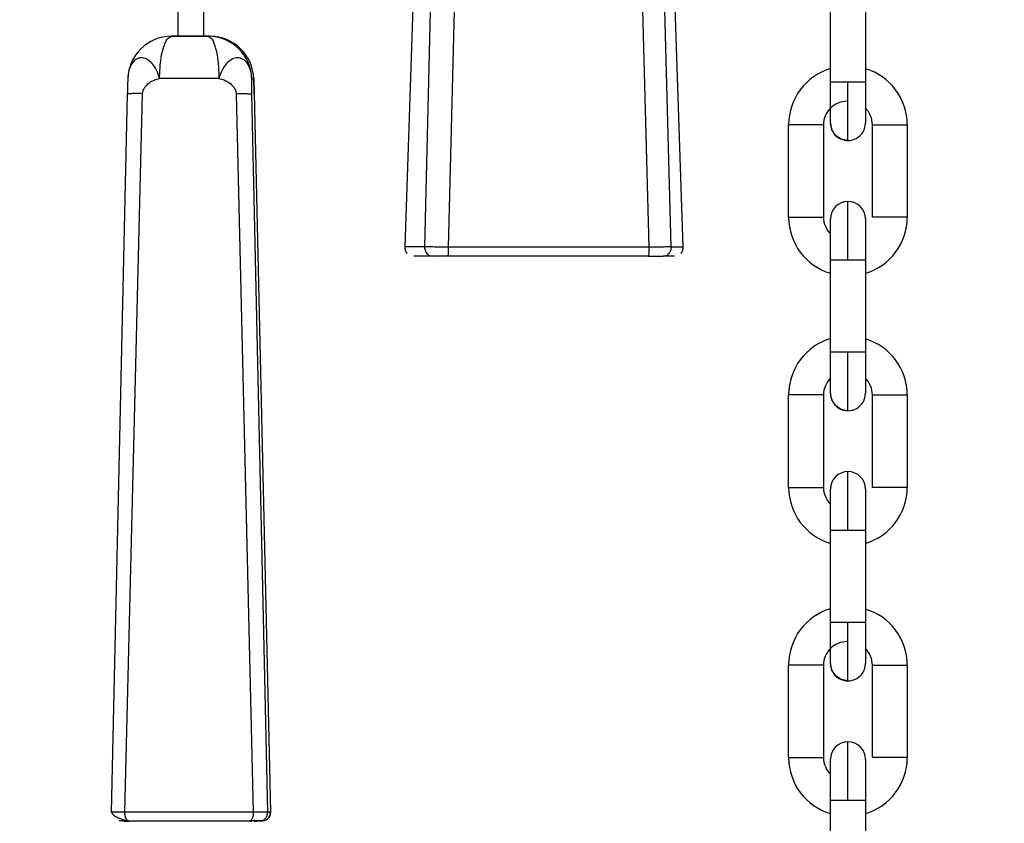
# Model space of a CAD drawing. Header units: inches. Extents: x 170 to 288, y 234 to 248.
# Tile 446 of 480: x 260.419 to 260.567, y 243.827 to 243.948. Entities that reach past the tile are written whole.
import ezdxf

# ---------------------------------------------------------------- set-up
doc = ezdxf.new("R2010")
doc.units = ezdxf.units.IN
doc.header["$LTSCALE"] = 0.25
doc.header["$MEASUREMENT"] = 0
doc.layers.add('ANNOTATIONS', color=1, linetype='Continuous')
doc.layers.add('STANDARD Z GUIDE MOTOR RH', color=7, linetype='Continuous')
doc.styles.add('ARIAL', font='arial.ttf', dxfattribs={"height": 0.09375})
doc.dimstyles.new('STANDARD$0', dxfattribs={"dimtxt": 0.09375, "dimasz": 0.09375, "dimexe": 0.03125, "dimexo": 0.046875, "dimgap": 0.09, "dimtad": 0, "dimtih": 1, "dimtoh": 1, "dimdec": 4, "dimzin": 0, "dimdsep": 46, "dimtxsty": 'ARIAL', "dimcen": 0.09, "dimadec": 0, "dimazin": 0, "dimtfac": 1, "dimtdec": 4, "dimtofl": 0, "dimtmove": 0, "dimatfit": 1, "dimfxl": 1, "dimtolj": 1, "dimtzin": 0, "dimarcsym": 0})

# ---------------------------------------------------------------- blocks, each defined once
blk = doc.blocks.new('*D53')
at = {"layer": 'ANNOTATIONS', "color": 0, "lineweight": -2, "transparency": 16777216}
for p, q in [((259.7476886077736, 244.1437778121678), (261.4626251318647, 244.1437778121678)), ((261.4313751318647, 244.0500278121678), (261.4313751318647, 242.3590412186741)), ((261.4313751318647, 240.2331944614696), (261.4313751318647, 241.9241810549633)), ((260.153938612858, 240.1394444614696), (261.4626251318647, 240.1394444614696))]:
    blk.add_line(p, q, dxfattribs=at)
at = {"layer": 'ANNOTATIONS', "color": 0, "transparency": 16777216}
for points in [[(261.4157501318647, 244.0500278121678), (261.4470001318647, 244.0500278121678), (261.4313751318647, 244.1437778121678)], [(261.4157501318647, 240.2331944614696), (261.4470001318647, 240.2331944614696), (261.4313751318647, 240.1394444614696)]]:
    blk.add_solid(points, dxfattribs=at)
at = {"layer": 'defpoints', "color": 0, "transparency": 16777216}
for p in [(259.7008136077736, 244.1437778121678), (261.4313751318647, 244.1437778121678), (260.107063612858, 240.1394444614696)]:
    blk.add_point(p, dxfattribs=at)
at = {"layer": 'ANNOTATIONS', "color": 0, "transparency": 16777216, "insert": (261.4313751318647, 242.1416111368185), "char_height": 0.09375, "attachment_point": 5, "style": 'ARIAL'}
blk.add_mtext('\\A1;OPENING \\PHEIGHT', dxfattribs=at)

msp = doc.modelspace()

# ---------------------------------------------------------------- linework, layer by layer
at = {"layer": 'STANDARD Z GUIDE MOTOR RH'}
for p, q in [((260.4429880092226, 244.1195569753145), (260.4429853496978, 243.9458712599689)), ((260.4469223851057, 243.9458712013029), (260.4469249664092, 244.1180291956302)), ((260.4808338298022, 244.0245746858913), (260.4771521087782, 243.914163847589)), ((260.5190538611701, 243.9141632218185), (260.5153755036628, 244.0245741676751)), ((260.4827072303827, 244.0222837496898), (260.4801329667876, 243.9141636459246)), ((260.4837479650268, 243.9141489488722), (260.4864391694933, 244.0222410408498)), ((260.5109115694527, 244.0222406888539), (260.5138918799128, 243.9141485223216)), ((260.5172487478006, 243.9141631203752), (260.5143587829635, 244.0222832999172)), ((260.5412029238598, 243.9389764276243), (260.5412031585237, 243.9528871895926)), ((260.5464525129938, 243.9528870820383), (260.5464522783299, 243.93897632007)), ((260.4420435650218, 243.9458711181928), (260.4423269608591, 243.9458714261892)), ((260.4423269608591, 243.9458714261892), (260.4429894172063, 243.9458714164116)), ((260.4475782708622, 243.9458711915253), (260.4469194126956, 243.9458712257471)), ((260.4469223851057, 243.9458713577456), (260.4478641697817, 243.9458713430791)), ((260.447864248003, 243.9458713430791), (260.4475807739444, 243.9458710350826)), ((260.4544235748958, 243.9394553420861), (260.4541401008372, 243.9394550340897)), ((260.4354075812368, 243.9371945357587), (260.4329651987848, 243.8291024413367)), ((260.435038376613, 243.8291169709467), (260.437697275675, 243.9372370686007)), ((260.451776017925, 243.9372368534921), (260.454356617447, 243.8291166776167)), ((260.4565254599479, 243.8291020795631), (260.4541641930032, 243.9371942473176)), ((260.4544978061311, 243.9372955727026), (260.4569390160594, 243.8291025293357)), ((260.5349032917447, 243.9186457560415), (260.5349035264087, 243.9325565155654)), ((260.5401528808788, 243.9325564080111), (260.5401526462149, 243.9186456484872)), ((260.5475016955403, 243.9186454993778), (260.5475020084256, 243.9325562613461)), ((260.5527513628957, 243.9325561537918), (260.5527510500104, 243.9186453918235)), ((260.5138918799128, 243.9141485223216), (260.4837479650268, 243.9141489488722)), ((260.5138120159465, 243.9128070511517), (260.4836681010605, 243.9128074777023)), ((260.5412020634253, 243.898315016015), (260.5412023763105, 243.9122257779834)), ((260.5464517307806, 243.9122256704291), (260.5464514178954, 243.8983149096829)), ((260.5349024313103, 243.8779843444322), (260.5349027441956, 243.8918951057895)), ((260.5401520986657, 243.8918949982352), (260.5401517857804, 243.8779842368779)), ((260.5475008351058, 243.8779840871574), (260.5475011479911, 243.8918948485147)), ((260.5527505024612, 243.8918947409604), (260.5527501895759, 243.8779839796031)), ((260.5412012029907, 243.8576536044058), (260.541201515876, 243.8715643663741)), ((260.5464508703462, 243.8715642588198), (260.5464505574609, 243.8576534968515)), ((260.5349016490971, 243.8373229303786), (260.5349018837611, 243.8512336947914)), ((260.5401512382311, 243.8512335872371), (260.5401509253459, 243.8373228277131)), ((260.5475000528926, 243.8373226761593), (260.5475002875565, 243.8512334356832)), ((260.5527496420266, 243.8512333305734), (260.5527494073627, 243.837322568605)), ((260.5412008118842, 243.8348053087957), (260.5412008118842, 243.8370708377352)), ((260.5412004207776, 243.8169921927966), (260.5412007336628, 243.8309029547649)), ((260.5464500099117, 243.8309028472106), (260.5464497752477, 243.8169920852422)), ((260.4330478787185, 243.829107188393), (260.4329652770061, 243.8291024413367)), ((260.4569390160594, 243.8291025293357), (260.4565254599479, 243.8291020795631)), ((260.4346906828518, 243.8277613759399), (260.4342008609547, 243.8278602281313)), ((260.4349416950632, 243.8277609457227), (260.4353094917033, 243.8277613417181)), ((260.4350414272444, 243.8277609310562), (260.4349416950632, 243.8277609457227)), ((260.4355368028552, 243.8277613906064), (260.4350903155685, 243.8277613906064)), ((260.4353094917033, 243.8277613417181), (260.4355453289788, 243.8278075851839)), ((260.453988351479, 243.8278561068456), (260.4537678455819, 243.8277605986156)), ((260.4537690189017, 243.8277611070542), (260.4541518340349, 243.8277610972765)), ((260.4548634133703, 243.827761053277), (260.4549625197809, 243.8277610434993)), ((260.4552135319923, 243.8277606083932), (260.4557045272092, 243.8278596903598)), ((260.4556270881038, 243.8277610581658), (260.4552135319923, 243.8277606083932))]:
    msp.add_line(p, q, dxfattribs=at)
at = {"layer": 'STANDARD Z GUIDE MOTOR RH', "flags": 128}
for points in [[(260.4429853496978, 243.9458712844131), (260.4425430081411, 243.9458712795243), (260.4423294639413, 243.9458712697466), (260.4425154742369, 243.9458712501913), (260.4430726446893, 243.9458712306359), (260.4439163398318, 243.9458712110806), (260.4449178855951, 243.9458711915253), (260.4459249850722, 243.9458711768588), (260.4467841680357, 243.9458711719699), (260.4473647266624, 243.9458711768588), (260.4475782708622, 243.9458711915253)], [(260.4429853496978, 243.9458712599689), (260.4431450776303, 243.9458712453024), (260.4435799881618, 243.9458712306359), (260.4442240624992, 243.9458712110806), (260.4449792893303, 243.9458712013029), (260.4457306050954, 243.9458711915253), (260.4463636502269, 243.9458711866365), (260.4467821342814, 243.9458711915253), (260.4469223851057, 243.9458712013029)], [(260.5412027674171, 243.9328083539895), (260.5412027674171, 243.9338479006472), (260.5412028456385, 243.9346149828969), (260.5412028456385, 243.9377731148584), (260.5412029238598, 243.9389764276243)], [(260.5438275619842, 243.9389764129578), (260.542823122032, 243.9389764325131), (260.541971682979, 243.9389764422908), (260.5414027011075, 243.9389764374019), (260.5412029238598, 243.9389764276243)], [(260.5438274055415, 243.9301836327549), (260.5438274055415, 243.931665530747), (260.5438274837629, 243.9327590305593), (260.5438274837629, 243.9356116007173), (260.5438275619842, 243.9372610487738), (260.5438275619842, 243.9389764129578)], [(260.5464522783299, 243.93897632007), (260.5462524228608, 243.9389763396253), (260.5456835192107, 243.9389763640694), (260.5448320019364, 243.9389763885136), (260.5438275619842, 243.9389764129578)], [(260.5464522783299, 243.93897632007), (260.5464522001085, 243.9377730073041), (260.5464522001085, 243.935549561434), (260.5464521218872, 243.9346148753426), (260.5464521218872, 243.932808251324)], [(260.5401528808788, 243.9325564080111), (260.5399531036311, 243.9325564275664), (260.5393841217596, 243.9325564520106), (260.5385326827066, 243.9325564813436), (260.5365238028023, 243.9325565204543), (260.5356722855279, 243.9325565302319), (260.5351033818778, 243.9325565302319), (260.5349035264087, 243.9325565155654)], [(260.5438274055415, 243.9301836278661), (260.5428229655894, 243.9303834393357), (260.5419714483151, 243.9309524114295), (260.5414025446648, 243.9318039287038), (260.5412027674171, 243.9328083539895)], [(260.5475020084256, 243.9325562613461), (260.5477017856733, 243.9325562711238), (260.5482707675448, 243.9325562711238), (260.5491222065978, 243.9325562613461), (260.5501266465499, 243.9325562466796), (260.5511310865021, 243.9325562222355), (260.5519826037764, 243.9325561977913), (260.5525515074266, 243.9325561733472), (260.5527513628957, 243.9325561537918)], [(260.543827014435, 243.9122257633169), (260.5438270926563, 243.913941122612), (260.5438270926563, 243.9171106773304), (260.5438271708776, 243.9184430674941), (260.5438271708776, 243.9210182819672)], [(260.5349032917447, 243.9186457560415), (260.5351030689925, 243.9186457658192), (260.535672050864, 243.9186457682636), (260.536523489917, 243.9186457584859), (260.5375279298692, 243.918645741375), (260.5385323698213, 243.9186457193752), (260.5393838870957, 243.9186456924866), (260.5399527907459, 243.9186456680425), (260.5401526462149, 243.9186456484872)], [(260.5412023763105, 243.9122257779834), (260.5412023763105, 243.9145861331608), (260.5412024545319, 243.9156524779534), (260.5412024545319, 243.9183936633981)], [(260.546451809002, 243.9183935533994), (260.546451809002, 243.915652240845), (260.5464517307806, 243.9145858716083), (260.5464517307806, 243.9122254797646)], [(260.5527510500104, 243.9186453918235), (260.5525512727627, 243.9186454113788), (260.5519822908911, 243.918645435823), (260.5511307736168, 243.9186454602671), (260.5501263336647, 243.9186454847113), (260.5491219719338, 243.9186455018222), (260.5482704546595, 243.9186455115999), (260.547701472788, 243.9186455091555), (260.5475016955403, 243.9186454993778)], [(260.546451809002, 243.9156523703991), (260.5464517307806, 243.9145860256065)], [(260.5412023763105, 243.9122257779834), (260.5414021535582, 243.9122257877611), (260.5419711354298, 243.9122257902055), (260.5428225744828, 243.9122257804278), (260.543827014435, 243.9122257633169)], [(260.543827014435, 243.9122257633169), (260.5448314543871, 243.9122257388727), (260.5456829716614, 243.9122257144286), (260.5462518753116, 243.9122256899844), (260.5464517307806, 243.9122256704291)], [(260.5412019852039, 243.8921469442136), (260.5412019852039, 243.8959546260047), (260.5412020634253, 243.8971117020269), (260.5412020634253, 243.898315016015)], [(260.543826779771, 243.8983150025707), (260.5428223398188, 243.8983150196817), (260.5419708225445, 243.8983150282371), (260.541401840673, 243.8983150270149), (260.5412020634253, 243.898315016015)], [(260.543826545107, 243.8895222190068), (260.543826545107, 243.8901915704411), (260.5438266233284, 243.8910041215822), (260.5438266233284, 243.8934300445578), (260.5438267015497, 243.8949501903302), (260.5438267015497, 243.8965996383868), (260.543826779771, 243.8983150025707)], [(260.5464514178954, 243.8983149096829), (260.5462516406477, 243.898314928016), (260.5456826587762, 243.8983149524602), (260.5448311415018, 243.8983149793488), (260.543826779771, 243.8983150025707)], [(260.5464514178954, 243.8983149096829), (260.5464514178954, 243.8971115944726), (260.5464513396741, 243.8959545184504), (260.5464513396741, 243.8931863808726), (260.5464512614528, 243.8926163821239), (260.5464512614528, 243.8921468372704)], [(260.5401520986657, 243.8918949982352), (260.5399522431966, 243.8918950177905), (260.5393833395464, 243.8918950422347), (260.5385318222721, 243.8918950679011), (260.5375273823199, 243.891895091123), (260.5365230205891, 243.891895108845), (260.5356715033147, 243.8918951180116), (260.5351025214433, 243.8918951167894), (260.5349027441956, 243.8918951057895)], [(260.543826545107, 243.8895222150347), (260.5428221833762, 243.8897220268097), (260.5419706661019, 243.8902910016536), (260.5414016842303, 243.8911425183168), (260.5412019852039, 243.892146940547)], [(260.5475011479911, 243.8918948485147), (260.5477009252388, 243.8918948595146), (260.5482699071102, 243.8918948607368), (260.5491214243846, 243.8918948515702), (260.5501258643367, 243.8918948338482), (260.5511302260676, 243.8918948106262), (260.5519817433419, 243.8918947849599), (260.5525507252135, 243.8918947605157), (260.5527505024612, 243.8918947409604)], [(260.5438262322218, 243.8715643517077), (260.5438262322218, 243.8749291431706), (260.5438263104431, 243.8764492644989), (260.5438263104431, 243.8788751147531), (260.5438263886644, 243.879687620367), (260.5438263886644, 243.880356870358)], [(260.5349024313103, 243.8779843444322), (260.535102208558, 243.8779843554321), (260.5356711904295, 243.8779843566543), (260.5365227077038, 243.8779843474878), (260.537527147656, 243.8779843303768), (260.5385315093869, 243.8779843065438), (260.5393830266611, 243.8779842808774), (260.5399520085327, 243.8779842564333), (260.5401517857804, 243.8779842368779)], [(260.5412015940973, 243.8766927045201), (260.5412016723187, 243.8772627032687), (260.5412016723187, 243.8777322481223)], [(260.5464510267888, 243.877732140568), (260.5464510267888, 243.8776136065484), (260.5464509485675, 243.8772625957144), (260.5464509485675, 243.873924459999), (260.5464508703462, 243.8727673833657)], [(260.5527501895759, 243.8779839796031), (260.5525504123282, 243.8779839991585), (260.5519814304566, 243.8779840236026), (260.5511299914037, 243.877984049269), (260.5501255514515, 243.8779840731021), (260.5491211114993, 243.8779840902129), (260.548269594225, 243.8779840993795), (260.5477006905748, 243.8779840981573), (260.5475008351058, 243.8779840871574)], [(260.541201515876, 243.8715643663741), (260.541201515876, 243.8727676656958), (260.5412015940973, 243.8739247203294), (260.5412015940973, 243.8766927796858), (260.5412016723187, 243.8772627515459)], [(260.5464510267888, 243.8776136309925), (260.5464509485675, 243.8772626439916)], [(260.5464509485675, 243.8739246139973), (260.5464508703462, 243.8727675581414), (260.5464508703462, 243.8715642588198)], [(260.541201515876, 243.8715643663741), (260.5414012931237, 243.871564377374), (260.5419702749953, 243.8715643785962), (260.5428217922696, 243.8715643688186), (260.5438262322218, 243.8715643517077)], [(260.5438262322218, 243.8715643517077), (260.5448305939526, 243.8715643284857), (260.5456821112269, 243.8715643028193), (260.5462510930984, 243.8715642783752), (260.5464508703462, 243.8715642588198)], [(260.5412011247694, 243.8514855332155), (260.5412011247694, 243.8532921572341), (260.5412012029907, 243.8542268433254), (260.5412012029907, 243.8576536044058)], [(260.5438259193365, 243.8576535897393), (260.5428214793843, 243.8576536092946), (260.54196996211, 243.8576536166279), (260.5414010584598, 243.8576536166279), (260.5412012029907, 243.8576536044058)], [(260.5438257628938, 243.8488608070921), (260.5438257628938, 243.8514362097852), (260.5438258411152, 243.8527686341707), (260.5438258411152, 243.8559382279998), (260.5438259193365, 243.8576535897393)], [(260.5464505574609, 243.8576534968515), (260.5462507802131, 243.8576535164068), (260.5456817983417, 243.857653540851), (260.5448303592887, 243.8576535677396), (260.5438259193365, 243.8576535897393)], [(260.5464505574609, 243.8576534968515), (260.5464505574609, 243.8552931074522), (260.5464504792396, 243.8542267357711), (260.5464504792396, 243.8514854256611)], [(260.5401512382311, 243.8512335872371), (260.5399514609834, 243.8512336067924), (260.5393824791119, 243.8512336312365), (260.5385309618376, 243.8512336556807), (260.5375266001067, 243.8512336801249), (260.5365221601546, 243.8512336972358), (260.5356706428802, 243.8512337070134), (260.5351016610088, 243.851233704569), (260.5349018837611, 243.8512336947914)], [(260.5438257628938, 243.8488608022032), (260.5428213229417, 243.8490606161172), (260.5419698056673, 243.8496295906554), (260.5414009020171, 243.8504811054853), (260.5412011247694, 243.8514855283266)], [(260.5475002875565, 243.8512334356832), (260.5477001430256, 243.8512334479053), (260.5482690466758, 243.8512334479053), (260.5491205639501, 243.8512334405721), (260.5501250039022, 243.8512334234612), (260.5511294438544, 243.851233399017), (260.5519808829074, 243.8512333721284), (260.5525498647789, 243.8512333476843), (260.5527496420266, 243.8512333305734)], [(260.5438253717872, 243.8309029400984), (260.5438253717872, 243.8326182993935), (260.5438254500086, 243.8342677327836), (260.5438254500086, 243.8357878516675), (260.5438255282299, 243.8371202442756), (260.5438255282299, 243.8396954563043)], [(260.5349016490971, 243.8373229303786), (260.5351014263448, 243.8373229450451), (260.535670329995, 243.8373229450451), (260.5365218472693, 243.8373229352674), (260.5375262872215, 243.8373229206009), (260.5385307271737, 243.8373228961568), (260.5393822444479, 243.8373228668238), (260.5399511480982, 243.8373228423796), (260.5401509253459, 243.8373228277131)], [(260.5464501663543, 243.8370707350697), (260.5464501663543, 243.8352642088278), (260.546450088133, 243.8343295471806), (260.546450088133, 243.83210614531), (260.5464500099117, 243.8309028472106)], [(260.5527494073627, 243.837322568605), (260.552549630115, 243.8373225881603), (260.5519806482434, 243.8373226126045), (260.5511291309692, 243.8373226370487), (260.550124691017, 243.8373226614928), (260.5491203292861, 243.8373226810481), (260.5482688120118, 243.837322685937), (260.5476998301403, 243.837322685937), (260.5475000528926, 243.8373226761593)], [(260.5412007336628, 243.8309029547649), (260.5412007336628, 243.8343296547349), (260.5412008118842, 243.8352643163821)], [(260.5464501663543, 243.8352641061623), (260.546450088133, 243.834329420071)], [(260.546450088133, 243.8321059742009), (260.5464500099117, 243.8309026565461)], [(260.5412007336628, 243.8309029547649), (260.5414005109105, 243.8309029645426), (260.5419694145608, 243.8309029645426), (260.5428209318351, 243.8309029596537), (260.5438253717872, 243.8309029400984)], [(260.5438253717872, 243.8309029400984), (260.5448298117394, 243.8309029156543), (260.5456813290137, 243.8309028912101), (260.546250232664, 243.8309028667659), (260.5464500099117, 243.8309028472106)]]:
    msp.add_lwpolyline(points, dxfattribs=at)
at = {"layer": 'STANDARD Z GUIDE MOTOR RH'}
for centre, radius, start, end in [((260.4420437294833, 243.9393097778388), 0.006561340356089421, 90.00143613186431, 178.7289943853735), ((260.4475804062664, 243.9393097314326), 0.006561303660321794, 1.268941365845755, 89.99678929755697), ((260.4478637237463, 243.9393098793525), 0.006561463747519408, 1.270308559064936, 89.99542210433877), ((260.5436970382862, 243.9325777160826), 0.00879265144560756, 106.4727034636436, 179.9985925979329), ((260.5439586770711, 243.9325563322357), 0.008792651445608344, 359.9988299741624, 73.52471909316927), ((260.5436962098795, 243.9325563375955), 0.003543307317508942, 89.99882997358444, 179.9988299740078), ((260.5439586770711, 243.9325563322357), 0.003543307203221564, 359.9988299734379, 45.27411383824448), ((260.5438274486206, 243.9328083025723), 0.002624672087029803, 179.9988299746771, 359.9994094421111), ((260.5438271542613, 243.9183936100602), 0.002624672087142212, 359.979854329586, 179.9798341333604), ((260.5436959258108, 243.9186455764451), 0.008792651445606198, 179.9988299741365, 253.5247191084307), ((260.5436959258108, 243.9186455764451), 0.0035433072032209, 179.9988299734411, 225.2742543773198), ((260.5439583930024, 243.9186455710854), 0.008792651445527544, 286.4729408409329, 359.998829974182), ((260.5436970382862, 243.8919377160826), 0.00879265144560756, 106.4727034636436, 179.9985925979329), ((260.5439578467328, 243.891894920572), 0.00879265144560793, 359.9988299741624, 73.52471910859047), ((260.5436953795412, 243.8918949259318), 0.003543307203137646, 134.7239359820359, 179.998829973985), ((260.5439578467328, 243.891894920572), 0.003543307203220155, 359.9988299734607, 45.2739186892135), ((260.5438266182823, 243.8921468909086), 0.002624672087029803, 179.9988299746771, 359.9994094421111), ((260.543826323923, 243.8777321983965), 0.002624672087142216, 359.979854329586, 179.9798341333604), ((260.5436950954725, 243.8779841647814), 0.008792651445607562, 179.9988299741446, 253.5247191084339), ((260.5436950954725, 243.8779841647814), 0.003543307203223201, 179.9988299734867, 225.2742022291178), ((260.543957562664, 243.8779841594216), 0.00879265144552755, 286.4729408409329, 359.998829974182), ((260.5436970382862, 243.8512977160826), 0.00879265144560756, 106.4727034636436, 179.9985925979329), ((260.5439570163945, 243.8512335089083), 0.00879265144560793, 359.9988299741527, 73.52471910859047), ((260.5436945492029, 243.851233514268), 0.003543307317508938, 89.99882997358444, 179.998829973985), ((260.5439570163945, 243.8512335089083), 0.003543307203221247, 359.9988299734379, 45.2739186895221), ((260.543825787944, 243.8514854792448), 0.002624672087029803, 179.9988299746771, 359.9994094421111), ((260.5438254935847, 243.8370707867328), 0.002624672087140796, 359.979854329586, 179.9798341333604), ((260.5436942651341, 243.8373227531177), 0.008792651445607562, 179.9988299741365, 253.5247191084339), ((260.5436942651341, 243.8373227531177), 0.003543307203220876, 179.9988299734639, 225.2739186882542), ((260.5439567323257, 243.8373227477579), 0.00879265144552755, 286.4729408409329, 359.998829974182)]:
    msp.add_arc(centre, radius, start, end, dxfattribs=at)
for points, knots in [([(260.440261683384, 243.9395278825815), (260.4402927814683, 243.9403336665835), (260.4403574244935, 243.9420086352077), (260.4407740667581, 243.9441404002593), (260.4413668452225, 243.9456015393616), (260.4418238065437, 243.9457835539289), (260.4420436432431, 243.9458711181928)], [0, 0, 0, 0, 0.2405318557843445, 0.4999892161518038, 0.7594529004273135, 0.9999999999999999, 0.9999999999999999, 0.9999999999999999, 0.9999999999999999]), ([(260.447580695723, 243.9458710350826), (260.4466553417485, 243.9458710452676), (260.4448046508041, 243.9458710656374), (260.4429639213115, 243.9458711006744), (260.4420435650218, 243.9458711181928)], [0, 0, 0, 0, 0.5000045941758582, 1, 1, 1, 1]), ([(260.447580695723, 243.9458710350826), (260.4477791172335, 243.9457834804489), (260.4481915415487, 243.9456014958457), (260.4487266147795, 243.9441401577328), (260.4491025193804, 243.9420085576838), (260.4491608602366, 243.9403335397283), (260.4491889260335, 243.9395277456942)], [0, 0, 0, 0, 0.2405563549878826, 0.5000026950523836, 0.7594683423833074, 1, 1, 1, 1]), ([(260.4402615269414, 243.9395278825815), (260.4401241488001, 243.9399605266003), (260.439849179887, 243.9408264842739), (260.439142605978, 243.9418357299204), (260.4383378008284, 243.9424937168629), (260.4374825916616, 243.942714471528), (260.4366924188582, 243.9424741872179), (260.4362147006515, 243.9419716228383), (260.4359545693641, 243.9415329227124), (260.4358001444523, 243.9412101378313), (260.4355706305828, 243.9405458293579), (260.4355186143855, 243.9398910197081), (260.4354840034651, 243.939455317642)], [0, 0, 0, 0, 0.1248927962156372, 0.2499788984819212, 0.3748537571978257, 0.4998224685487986, 0.6247163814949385, 0.7496082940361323, 0.7712831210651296, 0.8123191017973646, 0.8751195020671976, 1, 1, 1, 1]), ([(260.4541401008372, 243.9394550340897), (260.4541007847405, 243.9398901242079), (260.4540288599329, 243.940686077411), (260.4537290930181, 243.9413863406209), (260.4533668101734, 243.9419713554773), (260.452868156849, 243.9424739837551), (260.4520479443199, 243.9427142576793), (260.451163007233, 243.9424934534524), (260.4503335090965, 243.9418356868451), (260.4496080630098, 243.9408262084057), (260.4493286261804, 243.9399603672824), (260.4491890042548, 243.9395277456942)], [0, 0, 0, 0, 0.1249220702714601, 0.2285322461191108, 0.250213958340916, 0.3751232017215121, 0.5000595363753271, 0.6250478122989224, 0.7499662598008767, 0.8750694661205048, 1, 1, 1, 1]), ([(260.4354840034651, 243.939455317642), (260.4354786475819, 243.9393628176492), (260.4354676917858, 243.9391736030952), (260.4354474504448, 243.9386280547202), (260.4354264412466, 243.9379668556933), (260.4354137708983, 243.9374480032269), (260.4354075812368, 243.9371945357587)], [0, 0, 0, 0, 0.2457136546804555, 0.5026227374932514, 0.7570235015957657, 1, 1, 1, 1]), ([(260.437697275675, 243.9372370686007), (260.4376972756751, 243.9372370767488), (260.4376972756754, 243.9372371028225), (260.4376972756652, 243.9372371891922), (260.4376972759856, 243.9372375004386), (260.4376972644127, 243.9372386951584), (260.4376976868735, 243.9372433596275), (260.4376977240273, 243.9372618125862), (260.4377021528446, 243.9373345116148), (260.4377334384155, 243.937622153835), (260.4379062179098, 243.9380484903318), (260.4382814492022, 243.9385244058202), (260.4387819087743, 243.938938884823), (260.4394496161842, 243.9393161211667), (260.4399826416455, 243.9394551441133), (260.4402615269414, 243.9395278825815)], [0, 0, 0, 0, 6.447421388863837e-06, 2.063174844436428e-05, 6.834266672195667e-05, 0.0002527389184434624, 0.0009657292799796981, 0.003768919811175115, 0.01485593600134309, 0.05857436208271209, 0.2323597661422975, 0.3701028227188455, 0.5478374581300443, 0.7634231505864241, 1, 1, 1, 1]), ([(260.4491884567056, 243.9395276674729), (260.4476967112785, 243.9395276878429), (260.4447132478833, 243.9395277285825), (260.4417458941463, 243.9395277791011), (260.4402622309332, 243.9395278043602)], [0, 0, 0, 0, 0.5000046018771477, 1, 1, 1, 1]), ([(260.4491890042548, 243.9395277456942), (260.449470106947, 243.9394550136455), (260.4500073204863, 243.939316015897), (260.45068128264, 243.9389386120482), (260.4511866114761, 243.9385243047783), (260.4515654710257, 243.9380481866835), (260.4517399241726, 243.9376221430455), (260.4517710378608, 243.9373341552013), (260.4517756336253, 243.9372616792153), (260.451775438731, 243.9372430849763), (260.4517761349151, 243.937238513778), (260.4517758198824, 243.9372372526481), (260.4517760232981, 243.9372369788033), (260.451776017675, 243.9372368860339), (260.4517760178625, 243.9372368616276), (260.451776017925, 243.9372368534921)], [0, 0, 0, 0, 0.2366011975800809, 0.452167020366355, 0.6299274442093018, 0.7676537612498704, 0.9414240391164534, 0.9851427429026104, 0.9962285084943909, 0.9990323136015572, 0.9997443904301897, 0.9999274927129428, 0.9999806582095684, 0.9999935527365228, 1, 1, 1, 1]), ([(260.4541641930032, 243.9371942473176), (260.4541591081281, 243.9374477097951), (260.4541486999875, 243.9379665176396), (260.4541403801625, 243.9386277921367), (260.4541362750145, 243.9391733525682), (260.4541388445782, 243.9393625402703), (260.4541401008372, 243.9394550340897)], [0, 0, 0, 0, 0.2429836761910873, 0.4973589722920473, 0.7542589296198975, 1, 1, 1, 1]), ([(260.4545007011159, 243.9371763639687), (260.454494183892, 243.9374449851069), (260.4544808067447, 243.9379963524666), (260.4544579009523, 243.9387144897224), (260.4544374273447, 243.9392742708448), (260.4544237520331, 243.9395127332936), (260.454418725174, 243.939600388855)], [0, 0, 0, 0, 0.2666727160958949, 0.5473680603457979, 0.8336186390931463, 1, 1, 1, 1]), ([(260.4544235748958, 243.9394553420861), (260.4544289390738, 243.9393628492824), (260.4544399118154, 243.9391736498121), (260.454460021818, 243.9386281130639), (260.4544810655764, 243.9379669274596), (260.454493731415, 243.9374480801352), (260.4544999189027, 243.9371946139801)], [0, 0, 0, 0, 0.2457139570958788, 0.5026223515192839, 0.7570221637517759, 1, 1, 1, 1]), ([(260.4376971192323, 243.9372382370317), (260.4373734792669, 243.9372407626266), (260.4367123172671, 243.9372459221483), (260.4359722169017, 243.9372392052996), (260.4354849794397, 243.9372226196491), (260.4354330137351, 243.9372039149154), (260.4354075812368, 243.937194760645)], [0, 0, 0, 0, 0.2447562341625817, 0.5000109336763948, 0.7553007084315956, 0.9999999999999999, 0.9999999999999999, 0.9999999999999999, 0.9999999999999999]), ([(260.4517760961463, 243.9372380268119), (260.4521115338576, 243.9372405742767), (260.4527824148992, 243.937245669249), (260.4535380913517, 243.9372388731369), (260.4540533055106, 243.9372224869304), (260.4541272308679, 243.9372038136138), (260.4541641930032, 243.9371944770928)], [0, 0, 0, 0, 0.2500218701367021, 0.5000479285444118, 0.7500276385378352, 1, 1, 1, 1]), ([(260.4771508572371, 243.9141638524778), (260.4771640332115, 243.9139943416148), (260.4771843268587, 243.9137332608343), (260.4773433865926, 243.9134130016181), (260.4774632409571, 243.9132734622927), (260.4775238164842, 243.9132029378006)], [0, 0, 0, 0, 0.4779615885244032, 0.7361568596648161, 1, 1, 1, 1]), ([(260.4801329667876, 243.9141636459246), (260.4793912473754, 243.9141636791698), (260.4779078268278, 243.9141637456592), (260.4770695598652, 243.9141638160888), (260.4772257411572, 243.9141638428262), (260.4772535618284, 243.914163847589)], [0, 0, 0, 0, 0.4511193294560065, 0.9022275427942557, 1, 1, 1, 1]), ([(260.4837479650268, 243.9141489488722), (260.4833712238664, 243.9141519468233), (260.4826291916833, 243.9141578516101), (260.4816019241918, 243.9141629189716), (260.4807314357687, 243.9141653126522), (260.4803302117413, 243.914164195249), (260.4801329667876, 243.9141636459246)], [0, 0, 0, 0, 0.261990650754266, 0.5160187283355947, 0.7620709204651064, 0.9999999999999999, 0.9999999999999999, 0.9999999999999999, 0.9999999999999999]), ([(260.4801329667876, 243.9141636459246), (260.480143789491, 243.9139948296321), (260.4801604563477, 243.9137348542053), (260.4802974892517, 243.9134187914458), (260.4804426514, 243.9132003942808), (260.480625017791, 243.9130240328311), (260.4808913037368, 243.9128538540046), (260.4811135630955, 243.9128257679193), (260.4812578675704, 243.9128075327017)], [0, 0, 0, 0, 0.2390277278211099, 0.3681003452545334, 0.5000565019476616, 0.6320004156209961, 0.7610719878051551, 1, 1, 1, 1]), ([(260.4836681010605, 243.9128074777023), (260.483678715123, 243.9128277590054), (260.4836999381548, 243.9128683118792), (260.4837265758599, 243.913180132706), (260.4837449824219, 243.9136245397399), (260.4837469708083, 243.9139741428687), (260.4837479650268, 243.9141489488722)], [0, 0, 0, 0, 0.2500577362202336, 0.4999954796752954, 0.7499913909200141, 1, 1, 1, 1]), ([(260.5138918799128, 243.9141485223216), (260.5138908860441, 243.9139737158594), (260.5138888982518, 243.9136240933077), (260.5138704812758, 243.9131795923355), (260.5138438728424, 243.9128680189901), (260.5138226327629, 243.912827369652), (260.5138120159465, 243.9128070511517)], [0, 0, 0, 0, 0.2499945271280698, 0.5000028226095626, 0.7500772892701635, 1, 1, 1, 1]), ([(260.5172487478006, 243.9141631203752), (260.5170868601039, 243.9141636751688), (260.5167576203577, 243.9141648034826), (260.5159687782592, 243.9141624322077), (260.514999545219, 243.9141573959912), (260.5142648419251, 243.9141515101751), (260.5138918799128, 243.9141485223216)], [0, 0, 0, 0, 0.2379602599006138, 0.4839526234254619, 0.7380356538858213, 1, 1, 1, 1]), ([(260.5160501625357, 243.912807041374), (260.5162038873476, 243.9128252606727), (260.5164406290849, 243.9128533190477), (260.5167244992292, 243.9130235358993), (260.5169187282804, 243.9131998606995), (260.517073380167, 243.9134183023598), (260.5172194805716, 243.9137343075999), (260.5172372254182, 243.9139942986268), (260.5172487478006, 243.9141631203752)], [0, 0, 0, 0, 0.2389723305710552, 0.3680259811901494, 0.499965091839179, 0.6319014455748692, 0.7609800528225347, 0.9999999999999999, 0.9999999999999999, 0.9999999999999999, 0.9999999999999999]), ([(260.5189524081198, 243.9141632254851), (260.5189429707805, 243.9141632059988), (260.5189214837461, 243.9141631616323), (260.5178497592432, 243.9141631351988), (260.5172487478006, 243.9141631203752)], [0, 0, 0, 0, 0.4392108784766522, 1, 1, 1, 1]), ([(260.5186821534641, 243.9132023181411), (260.5187427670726, 243.9132728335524), (260.5188626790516, 243.9134123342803), (260.5190215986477, 243.9137326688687), (260.5190419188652, 243.9139937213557), (260.5190551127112, 243.9141632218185)], [0, 0, 0, 0, 0.2638843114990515, 0.5220426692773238, 1, 1, 1, 1]), ([(260.4812578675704, 243.9128075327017), (260.4805300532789, 243.9128075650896), (260.4790744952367, 243.9128076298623), (260.4786906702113, 243.9128076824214), (260.4784987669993, 243.9128077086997)], [0, 0, 0, 0, 0.5000242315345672, 1, 1, 1, 1]), ([(260.4836681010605, 243.9128074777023), (260.4834285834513, 243.9128074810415), (260.4829495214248, 243.9128074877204), (260.4822717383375, 243.9128075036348), (260.4816749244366, 243.9128075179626), (260.4813968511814, 243.9128075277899), (260.4812578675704, 243.9128075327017)], [0, 0, 0, 0, 0.2499800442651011, 0.4999880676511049, 0.750089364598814, 1, 1, 1, 1]), ([(260.5138120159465, 243.9128070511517), (260.5140492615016, 243.9128070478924), (260.5145238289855, 243.9128070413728), (260.5151648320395, 243.91280703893), (260.5157074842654, 243.9128070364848), (260.5159359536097, 243.9128070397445), (260.5160501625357, 243.912807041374)], [0, 0, 0, 0, 0.2499595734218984, 0.499999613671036, 0.7500561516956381, 1, 1, 1, 1]), ([(260.5177071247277, 243.9128071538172), (260.5177071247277, 243.9128071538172), (260.5177071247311, 243.9128071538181), (260.5177067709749, 243.9128070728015), (260.5166023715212, 243.91280705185), (260.5160501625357, 243.912807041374)], [0, 0, 0, 0, 3.332495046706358e-05, 0.5000082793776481, 1, 1, 1, 1]), ([(260.4329981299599, 243.8291309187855), (260.433063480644, 243.829008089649), (260.4331936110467, 243.8287635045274), (260.4337720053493, 243.8283868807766), (260.4345395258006, 243.8280577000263), (260.4351371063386, 243.8279228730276), (260.435424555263, 243.8278580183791)], [0, 0, 0, 0, 0.2615571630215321, 0.5208291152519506, 0.7695086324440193, 1, 1, 1, 1]), ([(260.435038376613, 243.8291169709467), (260.4347496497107, 243.8291175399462), (260.4341622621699, 243.8291186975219), (260.4335096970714, 243.8291162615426), (260.4331105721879, 243.8291125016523), (260.4330626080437, 243.8291084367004), (260.4330478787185, 243.829107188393)], [0, 0, 0, 0, 0.2796930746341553, 0.569009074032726, 0.8676468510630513, 1, 1, 1, 1]), ([(260.454356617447, 243.8291166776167), (260.4528085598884, 243.8291166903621), (260.4497125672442, 243.8291167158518), (260.4446627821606, 243.8291167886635), (260.4396275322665, 243.8291168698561), (260.4365681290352, 243.8291169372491), (260.435038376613, 243.8291169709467)], [0, 0, 0, 0, 0.2500087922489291, 0.4999978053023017, 0.7499905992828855, 1, 1, 1, 1]), ([(260.4354246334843, 243.8278583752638), (260.4353864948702, 243.8278967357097), (260.4353087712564, 243.8279749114), (260.4352094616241, 243.8281546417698), (260.4351291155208, 243.8283718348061), (260.435053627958, 243.8286883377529), (260.4350443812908, 243.8289482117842), (260.435038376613, 243.8291169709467)], [0, 0, 0, 0, 0.1674744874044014, 0.3413003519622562, 0.5151533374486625, 0.685146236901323, 1, 1, 1, 1]), ([(260.454356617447, 243.8291166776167), (260.4543509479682, 243.8289477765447), (260.454342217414, 243.8286876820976), (260.4542705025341, 243.8283723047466), (260.4541947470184, 243.8281516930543), (260.4540981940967, 243.827983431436), (260.4540280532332, 243.8278746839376), (260.4539884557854, 243.8278561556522), (260.453988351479, 243.8278561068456)], [0, 0, 0, 0, 0.3139742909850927, 0.4834958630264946, 0.6567542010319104, 0.8300225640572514, 0.9995522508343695, 1, 1, 1, 1]), ([(260.4565254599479, 243.8291020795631), (260.456489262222, 243.8291050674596), (260.4564179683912, 243.8291109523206), (260.455930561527, 243.8291159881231), (260.4552458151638, 243.8291183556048), (260.4546496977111, 243.8291172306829), (260.454356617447, 243.8291166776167)], [0, 0, 0, 0, 0.2619892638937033, 0.5160052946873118, 0.7620447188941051, 0.9999999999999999, 0.9999999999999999, 0.9999999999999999, 0.9999999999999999]), ([(260.4569390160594, 243.8291025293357), (260.4569226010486, 243.8289277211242), (260.4568897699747, 243.8285780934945), (260.4565878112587, 243.8281336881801), (260.4561502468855, 243.8278219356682), (260.4558014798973, 243.8277813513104), (260.4556270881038, 243.8277610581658)], [0, 0, 0, 0, 0.2499970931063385, 0.5000102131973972, 0.7499932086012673, 1, 1, 1, 1]), ([(260.4557045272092, 243.8278596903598), (260.4557105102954, 243.8278608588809), (260.4558864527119, 243.8278952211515), (260.4561701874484, 243.8281451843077), (260.4564772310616, 243.828574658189), (260.456509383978, 243.8289262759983), (260.4565254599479, 243.8291020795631)], [0, 0, 0, 0, 0.0115975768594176, 0.3410456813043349, 0.6705328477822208, 0.9999999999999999, 0.9999999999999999, 0.9999999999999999, 0.9999999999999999]), ([(260.4561231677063, 243.827858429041), (260.4562460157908, 243.8279221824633), (260.456494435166, 243.828051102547), (260.4567561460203, 243.8283753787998), (260.4569086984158, 243.8287479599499), (260.4569069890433, 243.8290062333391), (260.4569061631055, 243.8291310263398)], [0, 0, 0, 0, 0.2531365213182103, 0.5118843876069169, 0.764151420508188, 1, 1, 1, 1]), ([(260.4342001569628, 243.8278565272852), (260.4342256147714, 243.8278565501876), (260.434276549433, 243.8278565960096), (260.4346538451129, 243.8278566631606), (260.4349976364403, 243.8278566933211), (260.4352466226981, 243.8278567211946), (260.435261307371, 243.8278567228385)], [0, 0, 0, 0, 0.3263845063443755, 0.6530131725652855, 0.9795354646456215, 1, 1, 1, 1]), ([(260.4349439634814, 243.8277613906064), (260.4348899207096, 243.8277613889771), (260.4347279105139, 243.8277613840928), (260.4347055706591, 243.8277613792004), (260.4346906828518, 243.8277613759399)], [0, 0, 0, 0, 0.3335763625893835, 1, 1, 1, 1]), ([(260.4349416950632, 243.8277609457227), (260.435028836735, 243.8277659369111), (260.4351456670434, 243.8277726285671), (260.4352378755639, 243.8278396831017), (260.435261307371, 243.8278567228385)], [0, 0, 0, 0, 0.7458824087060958, 1, 1, 1, 1]), ([(260.4353094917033, 243.8277613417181), (260.4353303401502, 243.827761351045), (260.4353545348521, 243.8277613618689), (260.4356209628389, 243.8277613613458), (260.435657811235, 243.8277613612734)], [0, 0, 0, 0, 0.8616947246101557, 1, 1, 1, 1]), ([(260.4356589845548, 243.8277608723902), (260.435577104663, 243.8277703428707), (260.4354945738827, 243.8277798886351), (260.4354251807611, 243.8278577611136), (260.4354246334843, 243.8278583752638)], [0, 0, 0, 0, 0.9921133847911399, 1, 1, 1, 1]), ([(260.4537678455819, 243.8277605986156), (260.4523166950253, 243.8277606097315), (260.4494144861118, 243.8277606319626), (260.4446808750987, 243.8277606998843), (260.4399607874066, 243.8277607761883), (260.4370929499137, 243.8277608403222), (260.4356589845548, 243.8277608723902)], [0, 0, 0, 0, 0.2500068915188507, 0.4999978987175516, 0.7499908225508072, 0.9999999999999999, 0.9999999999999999, 0.9999999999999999, 0.9999999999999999]), ([(260.453988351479, 243.8278559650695), (260.4542316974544, 243.8278559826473), (260.4547184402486, 243.8278560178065), (260.4552593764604, 243.8278560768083), (260.455626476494, 243.827856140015), (260.4556789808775, 243.8278561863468), (260.4557052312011, 243.8278562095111)], [0, 0, 0, 0, 0.2499891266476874, 0.500030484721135, 0.7500330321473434, 1, 1, 1, 1]), ([(260.4544890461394, 243.8277610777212), (260.4545928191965, 243.8277610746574), (260.4548198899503, 243.8277610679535), (260.4548480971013, 243.8277610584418), (260.4548634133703, 243.827761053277)], [0, 0, 0, 0, 0.4570075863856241, 1, 1, 1, 1]), ([(260.4544990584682, 243.8279549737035), (260.4545006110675, 243.8279526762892), (260.4545493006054, 243.8278806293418), (260.4547138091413, 243.8277936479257), (260.4548796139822, 243.8277719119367), (260.4549625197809, 243.8277610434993)], [0, 0, 0, 0, 0.01620154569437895, 0.508080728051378, 1, 1, 1, 1])]:
    msp.add_open_spline(points, degree=3, knots=knots, dxfattribs=at)

# ---------------------------------------------------------------- dimensions: what is measured, and where the dimension line sits
at = {"layer": 'ANNOTATIONS'}
dim = msp.add_linear_dim(base=(261.4313751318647, 244.1437778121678), p1=(260.1070636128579, 240.1394444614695), p2=(259.7008136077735, 244.1437778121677), angle=90, text='OPENING \\PHEIGHT', dimstyle='STANDARD$0', dxfattribs=at)
dim.commit()
dim.dimension.update_dxf_attribs({"geometry": '*D53', "text_midpoint": (261.4313751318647, 242.1416111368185)})

doc.saveas('drawing.dxf')
